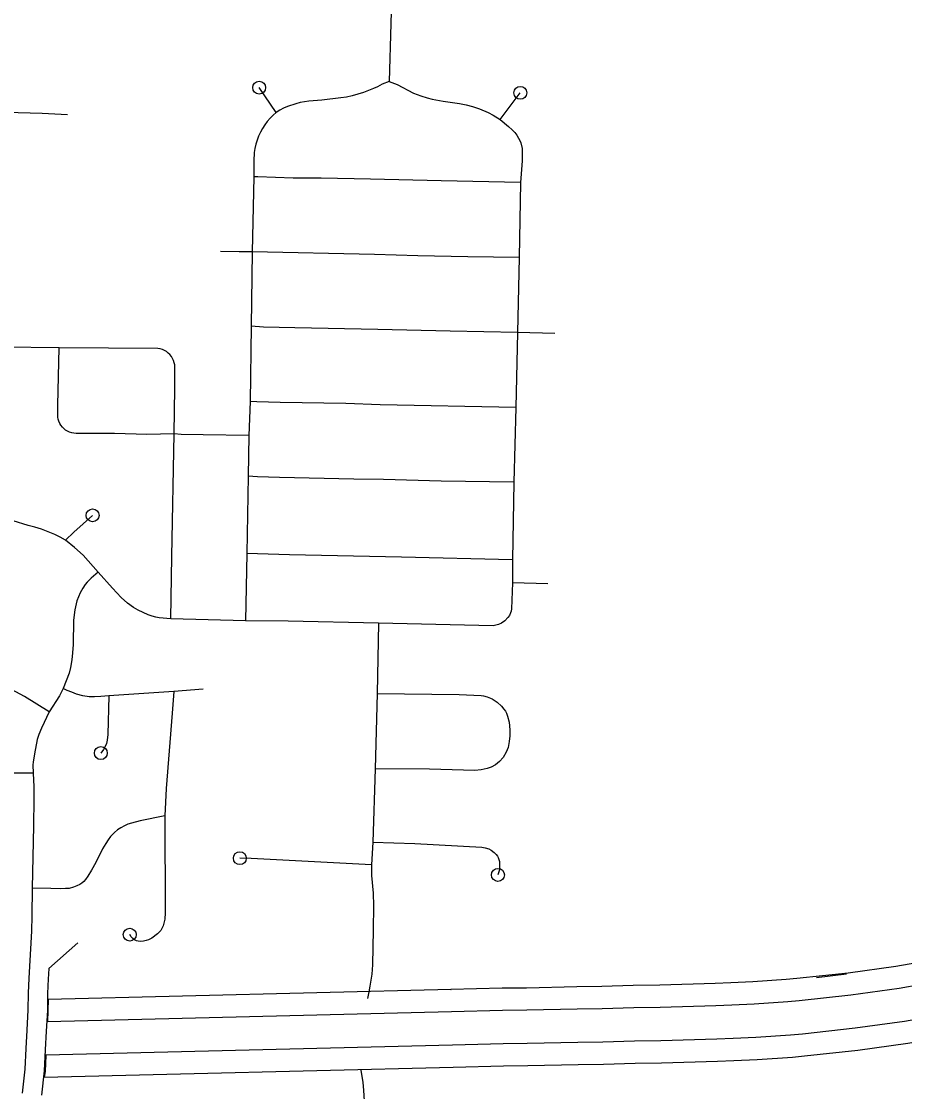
# Model space of a CAD drawing. Extents: x -19 to 366, y -4 to 359.
# Drawn here: x 151.886 to 152.533, y 186.578 to 187.361 of the extents above; entities that cross this region are included whole.
import ezdxf

# ---------------------------------------------------------------- set-up
doc = ezdxf.new("R2010")
doc.units = 0
for name, color, linetype in [('R_Exist Surface Annot', 7, 'Continuous'), ('R_Point Sym', 7, 'Continuous'), ('R_Striping', 7, 'Continuous'), ('R_Water', 7, 'Continuous'), ('Sheet Fence', 7, 'Continuous')]:
    doc.layers.add(name, color=color, linetype=linetype)

msp = doc.modelspace()

# ---------------------------------------------------------------- linework, layer by layer
at = {"layer": 'R_Exist Surface Annot'}
for p, q in [((152.20045, 186.65242), (152.20054, 186.65242)), ((152.20157, 186.61171), (152.20153, 186.61171))]:
    msp.add_line(p, q, dxfattribs=at)
for points in [[(152.63359, 186.69179), (152.61673, 186.68804), (152.60309, 186.68481), (152.58918, 186.68172), (152.57857, 186.67916), (152.5686, 186.677), (152.55841, 186.67505), (152.52616, 186.66931), (152.49126, 186.66451), (152.4537, 186.66043), (152.44586, 186.65971), (152.42142, 186.65804), (152.40538, 186.65728), (152.39395, 186.65691), (152.35332, 186.65572), (152.33392, 186.65542), (152.31086, 186.65473), (152.29252, 186.65448), (152.25573, 186.65359), (152.23789, 186.65345), (152.20045, 186.65242)], [(152.2009, 186.63632), (152.23817, 186.63735), (152.25599, 186.63749), (152.29282, 186.63838), (152.31121, 186.63863), (152.33428, 186.63932), (152.35368, 186.63962), (152.39445, 186.64082), (152.40603, 186.64119), (152.42235, 186.64197), (152.44715, 186.64366), (152.45531, 186.64441), (152.49323, 186.64853), (152.52867, 186.65341), (152.56133, 186.65922), (152.57181, 186.66123), (152.58216, 186.66346), (152.59282, 186.66603), (152.60669, 186.66912), (152.62033, 186.67235), (152.63641, 186.6759)], [(152.20054, 186.65242), (151.90567, 186.64525), (151.9051, 186.62913)], [(152.64243, 186.65204), (152.62584, 186.64835), (152.6122, 186.64512), (152.59838, 186.64205), (152.58764, 186.63946), (152.57673, 186.6371), (152.56581, 186.63501), (152.53251, 186.62908), (152.49624, 186.62409), (152.45777, 186.61991), (152.44912, 186.61911), (152.42377, 186.61739), (152.40701, 186.61659), (152.39521, 186.61621), (152.35423, 186.61501), (152.33484, 186.61471), (152.31175, 186.61402), (152.29329, 186.61376), (152.25638, 186.61287), (152.23861, 186.61273), (152.20157, 186.61171)], [(151.9051, 186.62913), (152.2009, 186.63632)], [(152.20202, 186.59562), (152.23889, 186.59663), (152.25664, 186.59677), (152.29359, 186.59767), (152.3121, 186.59792), (152.33521, 186.59861), (152.35459, 186.59891), (152.3957, 186.60012), (152.40765, 186.60051), (152.4247, 186.60132), (152.45041, 186.60306), (152.45938, 186.60389), (152.4982, 186.60811), (152.53502, 186.61318), (152.56873, 186.61918), (152.57994, 186.62132), (152.59123, 186.62376), (152.60201, 186.62636), (152.6158, 186.62943), (152.62944, 186.63266), (152.64592, 186.63632)], [(152.20153, 186.61171), (151.90391, 186.60448), (151.90335, 186.59239), (151.90277, 186.58835)], [(151.90277, 186.58835), (152.20202, 186.59562)]]:
    msp.add_lwpolyline(points, dxfattribs=at)
at = {"layer": 'R_Point Sym'}
msp.add_lwpolyline([(152.49005, 186.66381), (152.46796, 186.66114)], dxfattribs=at)
at = {"layer": 'R_Striping'}
for points in [[(152.15779, 187.40234), (152.15529, 187.31729)], [(152.07257, 187.29463), (152.0601, 187.31273)], [(152.15529, 187.31729), (152.15013, 187.31531), (152.14666, 187.31342), (152.14381, 187.31217), (152.13639, 187.30921), (152.13233, 187.30786), (152.1282, 187.30674), (152.12403, 187.30586), (152.11979, 187.30523), (152.10591, 187.30367), (152.09653, 187.30282), (152.09328, 187.30237), (152.09008, 187.30173), (152.08693, 187.30089), (152.08088, 187.29883), (152.07803, 187.29761), (152.07525, 187.29621), (152.07257, 187.29463)], [(152.15529, 187.31729), (152.16109, 187.31494), (152.17316, 187.30879), (152.17855, 187.30665), (152.18307, 187.30524), (152.1867, 187.30435), (152.19489, 187.30289), (152.20685, 187.30119), (152.21159, 187.30016), (152.21632, 187.29892), (152.22142, 187.29718), (152.22765, 187.2946), (152.23141, 187.29254), (152.23657, 187.28938)], [(152.23657, 187.28938), (152.25126, 187.30892)], [(151.91989, 187.29288), (151.9013, 187.29373), (151.83095, 187.29578)], [(152.07257, 187.29463), (152.07024, 187.29255), (152.06806, 187.29031), (152.06605, 187.28792), (152.06418, 187.2854), (152.06251, 187.28277), (152.06103, 187.28002), (152.05971, 187.27718), (152.05862, 187.27426), (152.05771, 187.27126), (152.05702, 187.26822), (152.05655, 187.26513), (152.05625, 187.25911), (152.05617, 187.24743)], [(152.23657, 187.28938), (152.24267, 187.28429), (152.24525, 187.28189), (152.24718, 187.27984), (152.24871, 187.27792), (152.25002, 187.27585), (152.25091, 187.27411), (152.25158, 187.27229), (152.25255, 187.2682), (152.25271, 187.26456), (152.25251, 187.25914), (152.25149, 187.2433)], [(152.05617, 187.24743), (152.05507, 187.19253)], [(152.25149, 187.2433), (152.19343, 187.2445), (152.1416, 187.24576), (152.10537, 187.24643), (152.08488, 187.24651), (152.05915, 187.24755), (152.05617, 187.24743)], [(152.25149, 187.2433), (152.25053, 187.18846)], [(152.05507, 187.19253), (152.04555, 187.19251), (152.03178, 187.19275)], [(152.05507, 187.19253), (152.05416, 187.1381)], [(152.25053, 187.18846), (152.21286, 187.1888), (152.17636, 187.18964), (152.14448, 187.19065), (152.05507, 187.19253)], [(152.25053, 187.18846), (152.24921, 187.13351)], [(152.05416, 187.1381), (152.05341, 187.08298)], [(152.24921, 187.13351), (152.1999, 187.13433), (152.14686, 187.13565), (152.08614, 187.13689), (152.06315, 187.13747), (152.05416, 187.1381)], [(152.24921, 187.13351), (152.24798, 187.07867)], [(152.27642, 187.13267), (152.24921, 187.13351)], [(151.9136, 187.12228), (151.87254, 187.12266), (151.84432, 187.12323), (151.78777, 187.1237), (151.77817, 187.12399)], [(151.99788, 187.0592), (151.97787, 187.05889), (151.95422, 187.05944), (151.9261, 187.05962), (151.92447, 187.05973), (151.92287, 187.06004), (151.92132, 187.06054), (151.91983, 187.06122), (151.91845, 187.06208), (151.91717, 187.06309), (151.91602, 187.06425), (151.91501, 187.06555), (151.91419, 187.06695), (151.91353, 187.06844), (151.91303, 187.07), (151.91274, 187.07161), (151.91267, 187.08028), (151.9136, 187.12228)], [(151.99788, 187.0592), (151.99841, 187.0928), (151.99829, 187.10973), (151.99798, 187.11138), (151.99745, 187.11299), (151.99675, 187.11451), (151.99587, 187.11594), (151.99482, 187.11725), (151.9936, 187.11842), (151.99226, 187.11944), (151.99079, 187.12028), (151.98926, 187.12093), (151.98763, 187.1214), (151.98597, 187.12165), (151.9136, 187.12228)], [(152.05341, 187.08298), (152.05252, 187.05805)], [(152.24798, 187.07867), (152.14865, 187.0804), (152.12356, 187.08144), (152.07544, 187.08223), (152.05849, 187.08269), (152.05341, 187.08298)], [(152.24798, 187.07867), (152.24659, 187.02386)], [(151.99547, 186.92397), (151.99608, 186.96937), (151.99788, 187.0592)], [(152.05252, 187.05805), (152.01919, 187.05851), (152.00293, 187.05887), (151.99788, 187.0592)], [(152.05252, 187.05805), (152.05215, 187.0284)], [(152.05215, 187.0284), (152.05118, 186.97159)], [(152.24659, 187.02386), (152.19335, 187.02461), (152.15108, 187.02592), (152.12936, 187.02622), (152.07492, 187.02738), (152.0588, 187.02777), (152.05215, 187.0284)], [(152.24659, 187.02386), (152.24551, 186.96713)], [(151.9184, 186.98147), (151.9145, 186.98358), (151.91051, 186.98552), (151.90573, 186.98758), (151.90087, 186.98938), (151.89592, 186.99094), (151.89089, 186.99225), (151.86883, 186.99898), (151.86491, 186.99994), (151.86094, 187.0007), (151.85694, 187.00127), (151.85293, 187.00165), (151.84889, 187.00183), (151.8342, 187.0021), (151.79607, 187.00217), (151.78249, 187.00251), (151.77503, 187.00252)], [(151.9184, 186.98147), (151.9245, 186.98737), (151.93818, 186.99959)], [(151.94226, 186.95798), (151.93118, 186.97052), (151.92488, 186.9761), (151.9184, 186.98147)], [(152.05118, 186.97159), (152.0502, 186.92244)], [(152.24551, 186.96713), (152.16429, 186.96908), (152.08223, 186.97066), (152.05118, 186.97159)], [(152.24551, 186.96713), (152.24545, 186.95024)], [(151.94226, 186.95798), (151.93718, 186.95369), (151.93412, 186.9506), (151.93275, 186.94896), (151.93103, 186.94637), (151.92916, 186.94295), (151.92657, 186.93696), (151.92511, 186.93041), (151.9242, 186.92288), (151.92386, 186.90495), (151.92354, 186.89893), (151.923, 186.89391), (151.92197, 186.88812), (151.92097, 186.88406), (151.91669, 186.87276)], [(151.99547, 186.92397), (151.9869, 186.92466), (151.98443, 186.92506), (151.98183, 186.92573), (151.97876, 186.9268), (151.97507, 186.92839), (151.97156, 186.93015), (151.96821, 186.93213), (151.96381, 186.93523), (151.95906, 186.93954), (151.95265, 186.94633), (151.94226, 186.95798)], [(152.24545, 186.95024), (152.24483, 186.93128), (152.24451, 186.92941), (152.24411, 186.92825), (152.24322, 186.9264), (152.24222, 186.92494)], [(152.27138, 186.9494), (152.24545, 186.95024)], [(152.0502, 186.92244), (151.99547, 186.92397)], [(152.14757, 186.92066), (152.08136, 186.92205), (152.0502, 186.92244)], [(152.14757, 186.92066), (152.1465, 186.86919)], [(152.24222, 186.92494), (152.23995, 186.92248), (152.2374, 186.92063), (152.23525, 186.9197), (152.23149, 186.9188), (152.14757, 186.92066)], [(151.90643, 186.85568), (151.88835, 186.86696), (151.88209, 186.87043), (151.87833, 186.87205), (151.87584, 186.8727), (151.87273, 186.8732), (151.86957, 186.87337), (151.86649, 186.87332), (151.86409, 186.87306), (151.8622, 186.87263), (151.85981, 186.87177), (151.85759, 186.87074), (151.85601, 186.86984), (151.85418, 186.86852), (151.84908, 186.86391), (151.84363, 186.85549), (151.83025, 186.83391), (151.82846, 186.83046), (151.82546, 186.82373), (151.82381, 186.81731), (151.8226, 186.8134), (151.82245, 186.8121), (151.82255, 186.81098)], [(151.91669, 186.87276), (151.91404, 186.86737), (151.90643, 186.85568)], [(151.9501, 186.86746), (151.9443, 186.86689), (151.93947, 186.86675), (151.93568, 186.86686), (151.93099, 186.86744), (151.92631, 186.86875), (151.92307, 186.87014), (151.91963, 186.87132), (151.91669, 186.87276)], [(152.0192, 186.87245), (151.99775, 186.87065)], [(151.9501, 186.86746), (151.94922, 186.83915), (151.94878, 186.83497), (151.94828, 186.83258), (151.94751, 186.83077), (151.94611, 186.82826), (151.9442, 186.82557)], [(151.99775, 186.87065), (151.9501, 186.86746)], [(151.99775, 186.87065), (151.9964, 186.85481), (151.99213, 186.79957), (151.99102, 186.77959)], [(152.1465, 186.86919), (152.14498, 186.814)], [(152.1465, 186.86919), (152.20652, 186.86834), (152.22252, 186.8677), (152.22438, 186.86741), (152.22701, 186.86671), (152.2306, 186.86518), (152.23203, 186.86426), (152.23425, 186.86282), (152.23742, 186.85987), (152.23928, 186.85784), (152.24046, 186.85621), (152.24112, 186.85491), (152.24192, 186.85268), (152.24298, 186.84816), (152.2435, 186.84249), (152.24358, 186.83825), (152.24319, 186.83398), (152.2423, 186.82978), (152.24089, 186.82622), (152.23859, 186.8223), (152.23609, 186.81935), (152.23318, 186.81701), (152.23001, 186.81524), (152.22687, 186.81422), (152.22252, 186.81328), (152.21805, 186.8129), (152.18487, 186.8137), (152.14498, 186.814)], [(151.90643, 186.85568), (151.90072, 186.84387), (151.89882, 186.83911), (151.8977, 186.83551), (151.89565, 186.82499), (151.89477, 186.81881), (151.89454, 186.81695), (151.89457, 186.81092)], [(151.89457, 186.81092), (151.82255, 186.81098)], [(151.89457, 186.81092), (151.89513, 186.8009), (151.89521, 186.79187), (151.89492, 186.77236), (151.89391, 186.72677)], [(152.14498, 186.814), (152.14338, 186.76043)], [(151.99102, 186.77959), (151.97288, 186.77588), (151.96655, 186.77433), (151.96402, 186.77347), (151.96152, 186.77237), (151.95884, 186.77094), (151.95633, 186.76927), (151.95418, 186.76743), (151.95136, 186.76439), (151.94947, 186.76197), (151.94774, 186.75939), (151.94551, 186.75555), (151.94044, 186.74541), (151.93743, 186.73984), (151.93477, 186.73538), (151.93307, 186.73302), (151.93176, 186.73164), (151.9303, 186.73044), (151.92874, 186.72942), (151.92653, 186.7283), (151.92412, 186.7274), (151.92104, 186.72655), (151.91825, 186.72638), (151.9148, 186.72617), (151.90759, 186.72651), (151.89391, 186.72677)], [(151.99102, 186.77959), (151.99134, 186.70869), (151.99103, 186.70401), (151.98985, 186.69914), (151.98801, 186.69562), (151.98576, 186.69332), (151.98141, 186.69013), (151.979, 186.68884), (151.97746, 186.68825), (151.97548, 186.6879), (151.97302, 186.68774), (151.97155, 186.68782), (151.97029, 186.6881), (151.96877, 186.68883), (151.96756, 186.68975), (151.96631, 186.69117), (151.96537, 186.69265)], [(152.14338, 186.76043), (152.14229, 186.74375)], [(152.14338, 186.76043), (152.17404, 186.75933), (152.22305, 186.75662), (152.22564, 186.75622), (152.22813, 186.75537), (152.22986, 186.75444), (152.23209, 186.75273), (152.23356, 186.75129), (152.23449, 186.75012), (152.23502, 186.74919), (152.23561, 186.74768), (152.23598, 186.74616), (152.23611, 186.7427), (152.2359, 186.7401), (152.23485, 186.7364)], [(152.14229, 186.74375), (152.05436, 186.74837), (152.04597, 186.74863)], [(152.14229, 186.74375), (152.14243, 186.73585), (152.14344, 186.72297), (152.14383, 186.71365), (152.14365, 186.69612), (152.14306, 186.67052), (152.14269, 186.66382), (152.14106, 186.65493), (152.14047, 186.65082), (152.13944, 186.64594)], [(151.89391, 186.72677), (151.89376, 186.7064), (151.89355, 186.69531), (151.89148, 186.66088)], [(151.89148, 186.66088), (151.89098, 186.64986), (151.89085, 186.63749), (151.89008, 186.62278)], [(151.89008, 186.62278), (151.88937, 186.60919)], [(151.88937, 186.60919), (151.88859, 186.59424), (151.88663, 186.57669)], [(152.13451, 186.59345), (152.13597, 186.58432), (152.13652, 186.57868), (152.13685, 186.57069), (152.13682, 186.56149), (152.13648, 186.54918), (152.13426, 186.50115), (152.13159, 186.43279)]]:
    msp.add_lwpolyline(points, dxfattribs=at)
for centre in [(152.0601, 187.31273), (152.25126, 187.30892), (151.93818, 186.99959), (151.9442, 186.82557), (152.04597, 186.74863), (152.23485, 186.7364), (151.96537, 186.69265)]:
    msp.add_circle(centre, 0.00473, dxfattribs=at)
at = {"layer": 'R_Water'}
for points in [[(151.92739, 186.68678), (151.90613, 186.66793)], [(151.90613, 186.66793), (151.90566, 186.66003)], [(151.90567, 186.66024), (151.90518, 186.64946), (151.90505, 186.63705), (151.90427, 186.62204), (151.90356, 186.60844)], [(151.90356, 186.60844), (151.90275, 186.59307), (151.90074, 186.57511)]]:
    msp.add_lwpolyline(points, dxfattribs=at)
at = {"layer": 'Sheet Fence'}
for points in [[(154.11585, 1.87092), (153.9063, 10.48743), (153.69602, 19.10409), (153.48501, 27.72087), (153.27327, 36.3378), (153.0608, 44.95486), (152.84759, 53.57206), (152.63366, 62.1894), (152.419, 70.80688), (152.20362, 79.42449), (151.98751, 88.04225), (151.77068, 96.66014), (151.55312, 105.27817), (151.33484, 113.89634), (151.11584, 122.51465), (150.89612, 131.13311), (150.67568, 139.7517), (150.45452, 148.37043), (150.23264, 156.98931), (150.01005, 165.60832), (149.78674, 174.22748), (149.56272, 182.84677), (149.33799, 191.46621), (149.11254, 200.0858), (148.88638, 208.70552), (148.65952, 217.32539), (148.43194, 225.9454), (148.20366, 234.56555), (147.97466, 243.18584), (147.74497, 251.80628), (147.51457, 260.42687), (147.28346, 269.04759), (147.05165, 277.66846), (146.81914, 286.28948), (146.58593, 294.91064), (146.35202, 303.53194), (146.11742, 312.15339), (145.88211, 320.77499), (145.64611, 329.39673), (145.40941, 338.01861), (145.17202, 346.64065)], [(0, 180.89994), (7.12284, 180.90436), (14.24566, 180.9176), (21.36847, 180.93968), (28.49124, 180.97058), (35.61397, 181.01031), (42.73664, 181.05888), (49.85925, 181.11627), (56.98178, 181.18249), (64.10422, 181.25754), (71.22656, 181.34142), (78.3488, 181.43413), (85.47091, 181.53567), (92.5929, 181.64603), (99.71474, 181.76523), (106.83643, 181.89325), (113.95795, 182.0301), (121.0793, 182.17578), (128.20046, 182.33029), (135.32143, 182.49362), (142.44218, 182.66579), (149.56272, 182.84677), (156.68303, 183.03659), (163.8031, 183.23523), (170.92291, 183.4427), (178.04247, 183.65899), (185.16175, 183.88411), (192.28074, 184.11805), (199.39944, 184.36082), (206.51784, 184.61242), (213.63591, 184.87283), (220.75366, 185.14207), (227.87107, 185.42014), (234.98813, 185.70702), (242.10483, 186.00273), (249.22115, 186.30726), (256.33709, 186.62061), (263.45264, 186.94279), (270.56779, 187.27378), (277.68251, 187.61359), (284.79682, 187.96222), (291.91068, 188.31967), (299.02409, 188.68594), (306.13705, 189.06103), (313.24954, 189.44494), (320.36154, 189.83766), (327.47305, 190.23919), (334.58406, 190.64954), (341.69455, 191.06871)]]:
    msp.add_spline(points, degree=3, dxfattribs=at)

doc.saveas('drawing.dxf')
